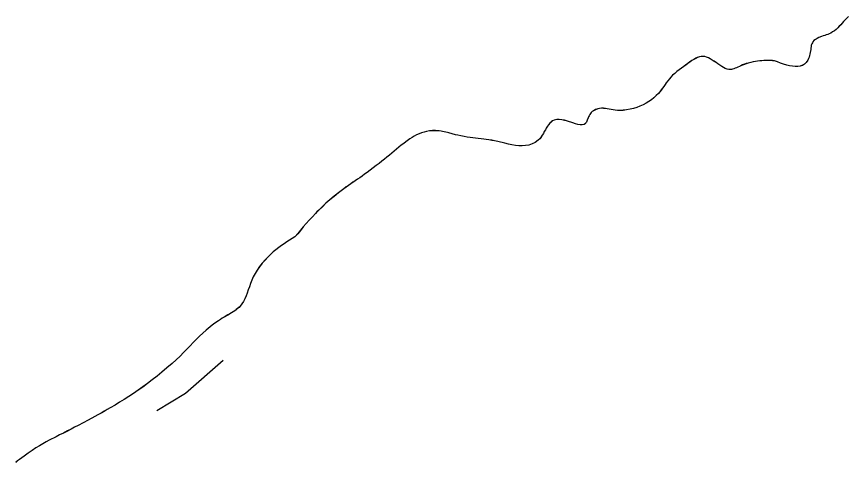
# Model space of a CAD drawing. Extents: x 2082433 to 2279600, y 546599 to 755198.
# Drawn here: x 2232174 to 2233713, y 576311 to 577134 of the extents above; entities that cross this region are included whole.
import ezdxf

# ---------------------------------------------------------------- set-up
doc = ezdxf.new("R2010")
doc.units = 0
for name, color, linetype in [('Exist Boundary Political CountyLine', 7, 'Continuous'), ('Exist Boundary Political Fire Districts', 7, 'Continuous'), ('Exist Hydrographic Creek Single Shore', 7, 'Continuous')]:
    doc.layers.add(name, color=color, linetype=linetype)

msp = doc.modelspace()

# ---------------------------------------------------------------- linework, layer by layer
at = {"layer": 'Exist Boundary Political CountyLine'}
for points in [[(2233712.9, 577134.6), (2233710.1, 577131.5), (2233707, 577128.5), (2233703.9, 577125.4), (2233701.4, 577122.3), (2233698.8, 577119.2), (2233695.9, 577116.3), (2233693.2, 577113.4), (2233690.2, 577110.7), (2233687.3, 577108.3), (2233683.8, 577106), (2233680.3, 577103.9), (2233677.7, 577102.7), (2233675, 577101.6), (2233671.9, 577100.6), (2233669.3, 577099.6), (2233666.2, 577098.6)], [(2233666.2, 577098.6), (2233663.5, 577097.6), (2233658, 577095.5), (2233655.5, 577094.2), (2233653.1, 577092.9), (2233651, 577091.5), (2233649, 577089.8), (2233647.5, 577087.9), (2233646.3, 577085.9), (2233645.3, 577083.8), (2233644.4, 577081.4), (2233644, 577078.9), (2233643.4, 577076.2), (2233643.2, 577073.6), (2233642.8, 577070.8), (2233642.2, 577067.9), (2233641.8, 577065.1), (2233641.2, 577062.2), (2233640.5, 577059.4), (2233639.3, 577056.7), (2233638.1, 577053.9), (2233635, 577049.7), (2233631.7, 577046.6), (2233628, 577044.3), (2233623.9, 577042.8), (2233619.4, 577042), (2233614.7, 577042), (2233609.6, 577042.5), (2233604.3, 577043.4), (2233598.9, 577044.8), (2233593.2, 577046.5), (2233587.4, 577048.4), (2233581.7, 577050.6), (2233576, 577052.8), (2233572.7, 577052.9), (2233569.8, 577053), (2233566.5, 577053.1), (2233559.8, 577053.1), (2233556.3, 577053), (2233552.8, 577052.8), (2233549.1, 577052.4), (2233545, 577051.9), (2233541.1, 577051.3), (2233536.8, 577050.6), (2233532.3, 577049.6), (2233527.6, 577048.4), (2233523.7, 577047.3), (2233520.6, 577046.1), (2233517.3, 577044.9), (2233514.2, 577043.6), (2233511.6, 577042.3), (2233508.7, 577041.1), (2233506.2, 577039.9), (2233503.8, 577038.9), (2233501.3, 577038), (2233498.6, 577037.3), (2233496.6, 577036.8), (2233494.3, 577036.6), (2233491.7, 577036.8), (2233488.6, 577037.4), (2233485.3, 577038.6), (2233481.8, 577040.2), (2233478.6, 577042.2), (2233475.1, 577044.4), (2233471.6, 577046.8), (2233468.1, 577049.3), (2233464.4, 577051.7), (2233460.9, 577054.1), (2233457.4, 577056.2), (2233454.2, 577058), (2233450.7, 577059.4), (2233447.6, 577060.4), (2233443.9, 577060.8), (2233440.8, 577060.6), (2233437.3, 577059.9), (2233434.1, 577058.8), (2233430.6, 577057.2), (2233427.1, 577055.3), (2233423.6, 577053), (2233419.9, 577050.4), (2233416.2, 577047.7), (2233412.5, 577044.9), (2233408.4, 577041.9), (2233404.5, 577038.9), (2233400.2, 577035.9), (2233395.7, 577032.7), (2233391.8, 577029.3), (2233387.9, 577025.9), (2233384.8, 577022.5), (2233381.8, 577019.1), (2233378.9, 577015.5), (2233376.2, 577012.1), (2233373.8, 577008.7), (2233371.5, 577005.3), (2233369.1, 577002), (2233366.8, 576998.7), (2233364.3, 576995.4), (2233361.5, 576992.3), (2233357.6, 576988.3), (2233353.3, 576984.4)], [(2233353.3, 576984.4), (2233348.8, 576980.7), (2233343.8, 576977.4), (2233338.7, 576974.3), (2233333.2, 576971.4), (2233327.4, 576968.8), (2233321.5, 576966.6), (2233315.5, 576964.6), (2233309.2, 576963.1), (2233302.8, 576961.9), (2233296.3, 576961.1), (2233289.5, 576960.7), (2233285.6, 576960.8), (2233281.5, 576961.2), (2233277.8, 576961.8), (2233274.3, 576962.5), (2233270.4, 576963.2), (2233266.9, 576963.9), (2233263.5, 576964.5), (2233260, 576964.8), (2233256.5, 576964.9), (2233252.8, 576964.6), (2233249.3, 576963.7), (2233245.4, 576962.3), (2233241.5, 576960.3), (2233239.3, 576958.8), (2233237.4, 576957.1), (2233236, 576955.3), (2233234.7, 576953.3), (2233233.5, 576951.3), (2233232.5, 576949.2), (2233231.5, 576947), (2233230, 576943.1), (2233229.2, 576941.2), (2233228.6, 576939.5), (2233227.6, 576938), (2233224.1, 576935), (2233220.8, 576934.2), (2233216.9, 576934.2), (2233212.8, 576935), (2233208.3, 576936.2), (2233203.2, 576937.8), (2233193.3, 576941.2), (2233188, 576942.6), (2233183.1, 576943.8), (2233177.9, 576944.3), (2233173.4, 576944.2), (2233168.9, 576943.1), (2233165.9, 576941.6), (2233163, 576939.6), (2233160.5, 576937.3), (2233158.3, 576934.5), (2233156.2, 576931.6), (2233154.2, 576928.4), (2233152.5, 576925.2), (2233150.5, 576921.8), (2233148.8, 576918.4), (2233146.8, 576915.1), (2233144.5, 576911.8), (2233142.1, 576908.8), (2233139, 576905.9), (2233133.7, 576901.9), (2233127.9, 576899.1), (2233122.2, 576897.1), (2233116, 576895.9), (2233109.7, 576895.4), (2233103.5, 576895.6), (2233097, 576896.3), (2233090.6, 576897.4), (2233084, 576898.7), (2233077.5, 576900.2), (2233064.8, 576903.4), (2233058.4, 576904.8), (2233053.3, 576905.7), (2233048.2, 576906.6), (2233043.2, 576907.3), (2233038.5, 576908), (2233023.5, 576909.7), (2233018.4, 576910.3), (2233013.3, 576911), (2233007.8, 576911.7), (2233002.2, 576912.7), (2232996.3, 576913.8), (2232990.3, 576915.1), (2232986.4, 576916), (2232980.1, 576917.7), (2232973.9, 576919.4), (2232971.3, 576920.1), (2232968.6, 576920.8), (2232965.5, 576921.5), (2232962.4, 576922.1), (2232959.6, 576922.5), (2232956.3, 576923), (2232953, 576923.3), (2232949.3, 576923.5), (2232943.6, 576923.5), (2232938.2, 576923.1), (2232932.9, 576922.2), (2232928, 576921), (2232923.3, 576919.5)], [(2232923.3, 576919.5), (2232918.8, 576917.7), (2232914.3, 576915.6), (2232909.9, 576913.3), (2232905.8, 576910.8), (2232901.7, 576908.2), (2232894.2, 576902.8), (2232890.5, 576899.9), (2232886, 576896.5), (2232881.4, 576892.9), (2232877.3, 576889.4), (2232872.8, 576885.8), (2232868.5, 576882.2), (2232864, 576878.6), (2232859.5, 576874.8), (2232854.8, 576871), (2232850.1, 576867.1), (2232844.9, 576863.1), (2232839.8, 576859), (2232834.1, 576854.7), (2232828.3, 576850.3), (2232823, 576846.4), (2232818.1, 576842.9), (2232813.6, 576839.7), (2232809.1, 576836.6), (2232804.8, 576833.7), (2232800.7, 576830.9), (2232796.6, 576828.1), (2232792.5, 576825.3), (2232788.3, 576822.4), (2232784, 576819.4), (2232779.5, 576816.1), (2232774.8, 576812.6), (2232769.7, 576808.7), (2232761.7, 576802.2), (2232753.9, 576795.8), (2232746.7, 576789.4), (2232740, 576783.1), (2232733.6, 576776.8), (2232729.9, 576773.2), (2232727.2, 576770.5), (2232721.5, 576764.2), (2232715.8, 576758), (2232710.2, 576751.8), (2232704.7, 576745.6), (2232699.6, 576739.4), (2232694.4, 576733.2), (2232689.3, 576727.1), (2232684.2, 576724.1), (2232679.3, 576721), (2232674.3, 576717.9), (2232669.2, 576714.6), (2232664.3, 576711.2), (2232659.2, 576707.5), (2232654.2, 576703.6), (2232648.9, 576699.4), (2232644, 576694.8), (2232639.1, 576689.9), (2232633.9, 576684.5), (2232628.8, 576678.6), (2232623.7, 576672.2), (2232619.2, 576665.9), (2232615.5, 576659.6), (2232612.2, 576653.3), (2232609.5, 576647.1), (2232607.1, 576641), (2232605, 576635), (2232603, 576629.2), (2232600.9, 576623.6), (2232599.1, 576618.1), (2232596.8, 576613), (2232594.2, 576608.2), (2232591.3, 576603.6), (2232588, 576599.4), (2232585.8, 576597.1), (2232583.3, 576594.9), (2232580.4, 576592.8), (2232577.8, 576590.8), (2232574.7, 576588.8), (2232571.8, 576586.8), (2232565.3, 576582.9), (2232558.3, 576578.9), (2232554.8, 576576.8), (2232551.3, 576574.6), (2232547.8, 576572.3), (2232539.4, 576566.5), (2232532.2, 576560.8), (2232525.3, 576555.1), (2232518.7, 576549.5), (2232512.8, 576543.7), (2232506.8, 576537.9), (2232501.1, 576532), (2232495.3, 576526), (2232489.2, 576519.9), (2232483.2, 576513.6), (2232476.7, 576507.1), (2232469.7, 576500.4), (2232461.9, 576493.4), (2232452.5, 576485.1), (2232443.2, 576477.3)], [(2232443.2, 576477.3), (2232434.2, 576469.9), (2232425.2, 576462.9), (2232416.6, 576456.3), (2232407.8, 576449.9), (2232399.2, 576443.8), (2232390.8, 576438), (2232381.9, 576432.4), (2232373.5, 576427), (2232364.9, 576421.7), (2232356.5, 576416.6), (2232347.7, 576411.5), (2232342, 576408.2), (2232336.4, 576404.9), (2232330.7, 576401.8), (2232324.9, 576398.5), (2232319, 576395.3), (2232307.1, 576388.8), (2232288.2, 576378.9), (2232281.7, 576375.5), (2232275.3, 576372.1), (2232268.5, 576368.6), (2232261, 576364.8), (2232254, 576361.3), (2232247.4, 576357.9), (2232234.9, 576351.6), (2232229, 576348.3), (2232223, 576344.9), (2232216.7, 576341.3), (2232210.3, 576337.2), (2232203.5, 576332.8), (2232196, 576327.7), (2232188.2, 576322.1), (2232179.5, 576315.8), (2232176.1, 576313.2), (2232173, 576310.7)]]:
    msp.add_lwpolyline(points, dxfattribs=at)
at = {"layer": 'Exist Boundary Political Fire Districts'}
for points in [[(2233712.9, 577134.6), (2233710.1, 577131.6), (2233707, 577128.6), (2233703.9, 577125.4), (2233701.4, 577122.4), (2233698.8, 577119.3), (2233695.9, 577116.4), (2233693.2, 577113.5), (2233690.2, 577110.8), (2233687.3, 577108.3), (2233683.8, 577106.1), (2233680.3, 577104), (2233677.7, 577102.7), (2233675, 577101.6), (2233671.9, 577100.6), (2233669.3, 577099.6), (2233666.2, 577098.6), (2233663.5, 577097.6), (2233658, 577095.5), (2233655.5, 577094.2), (2233653.1, 577092.9), (2233651, 577091.5), (2233649, 577089.9), (2233647.5, 577088), (2233646.3, 577086), (2233645.3, 577083.8), (2233644.4, 577081.5), (2233644, 577079), (2233643.4, 577076.3), (2233643.2, 577073.6), (2233642.8, 577070.9), (2233642.2, 577068), (2233641.8, 577065.2), (2233641.2, 577062.3), (2233640.5, 577059.5), (2233639.3, 577056.7), (2233638.1, 577054), (2233635, 577049.8), (2233631.7, 577046.6), (2233628, 577044.4), (2233623.9, 577042.9), (2233619.4, 577042.1), (2233614.7, 577042), (2233609.6, 577042.5), (2233604.3, 577043.5), (2233598.9, 577044.9), (2233593.2, 577046.6), (2233587.4, 577048.5), (2233581.7, 577050.6), (2233576, 577052.8), (2233572.7, 577053), (2233569.8, 577053.1), (2233566.5, 577053.2), (2233559.8, 577053.2), (2233556.3, 577053.1), (2233552.8, 577052.8), (2233549.1, 577052.5), (2233545, 577052), (2233541.1, 577051.4), (2233536.8, 577050.6), (2233532.3, 577049.6), (2233527.6, 577048.4), (2233523.7, 577047.4), (2233520.6, 577046.2), (2233517.3, 577045), (2233514.2, 577043.7)], [(2233514.2, 577043.7), (2233511.6, 577042.4), (2233508.7, 577041.1), (2233506.2, 577040), (2233503.8, 577038.9), (2233501.3, 577038), (2233498.6, 577037.4), (2233496.6, 577036.9), (2233494.3, 577036.7), (2233491.7, 577036.8), (2233488.6, 577037.5), (2233485.3, 577038.7), (2233481.8, 577040.3), (2233478.6, 577042.3), (2233475.1, 577044.5), (2233471.6, 577046.9), (2233468.1, 577049.4), (2233464.4, 577051.8), (2233460.9, 577054.1), (2233457.4, 577056.2), (2233454.2, 577058.1), (2233450.7, 577059.5), (2233447.6, 577060.4), (2233443.9, 577060.9), (2233440.8, 577060.7), (2233437.3, 577060), (2233434.1, 577058.8), (2233430.6, 577057.3), (2233427.1, 577055.3), (2233423.6, 577053.1), (2233419.9, 577050.5), (2233416.2, 577047.8), (2233412.5, 577045), (2233408.4, 577042), (2233404.5, 577039), (2233400.2, 577036), (2233395.7, 577032.8), (2233391.8, 577029.4), (2233387.9, 577026), (2233384.8, 577022.6), (2233381.8, 577019.1), (2233378.9, 577015.6), (2233376.2, 577012.2), (2233373.8, 577008.8), (2233371.5, 577005.4), (2233369.1, 577002), (2233366.8, 576998.8), (2233364.3, 576995.5), (2233361.5, 576992.4), (2233357.6, 576988.3), (2233353.3, 576984.4), (2233348.8, 576980.8), (2233343.8, 576977.4), (2233338.7, 576974.3), (2233333.2, 576971.5), (2233327.4, 576968.9), (2233321.5, 576966.6), (2233315.5, 576964.7), (2233309.2, 576963.2), (2233302.8, 576962), (2233296.3, 576961.2), (2233289.5, 576960.8), (2233285.6, 576960.9), (2233281.5, 576961.3), (2233277.8, 576961.8), (2233274.3, 576962.6), (2233270.4, 576963.3), (2233266.9, 576964), (2233263.5, 576964.6), (2233260, 576964.9), (2233256.5, 576964.9), (2233252.8, 576964.6), (2233249.3, 576963.8), (2233245.4, 576962.4), (2233241.5, 576960.4), (2233239.3, 576958.9), (2233237.4, 576957.2), (2233236, 576955.3), (2233234.7, 576953.4), (2233233.5, 576951.3), (2233232.5, 576949.3), (2233231.5, 576947.1), (2233230, 576943.1), (2233229.2, 576941.3), (2233228.6, 576939.6), (2233227.6, 576938.1), (2233226.5, 576936.8), (2233224.1, 576935.1), (2233220.8, 576934.2), (2233216.9, 576934.3), (2233212.8, 576935.1), (2233208.3, 576936.3), (2233203.2, 576937.9), (2233193.3, 576941.3), (2233188, 576942.7), (2233183.1, 576943.8), (2233177.9, 576944.4), (2233173.4, 576944.2), (2233168.9, 576943.2), (2233165.9, 576941.7)], [(2233165.9, 576941.7), (2233163, 576939.7), (2233160.5, 576937.3), (2233158.3, 576934.6), (2233156.2, 576931.7), (2233154.2, 576928.5), (2233152.5, 576925.3), (2233150.5, 576921.9), (2233148.8, 576918.4), (2233146.8, 576915.1), (2233144.5, 576911.9), (2233142.1, 576908.8), (2233139, 576906), (2233133.7, 576902), (2233127.9, 576899.1), (2233122.2, 576897.1), (2233116, 576895.9), (2233109.7, 576895.5), (2233103.5, 576895.7), (2233097, 576896.4), (2233090.6, 576897.4), (2233084, 576898.8), (2233077.5, 576900.2), (2233064.8, 576903.4), (2233058.4, 576904.8), (2233053.3, 576905.8), (2233048.2, 576906.7), (2233043.2, 576907.4), (2233038.5, 576908), (2233023.5, 576909.7), (2233018.4, 576910.4), (2233013.3, 576911), (2233007.8, 576911.8), (2233002.2, 576912.8), (2232996.3, 576913.9), (2232990.3, 576915.2), (2232986.4, 576916.1), (2232980.1, 576917.8), (2232973.9, 576919.4), (2232971.3, 576920.2), (2232968.6, 576920.9), (2232965.5, 576921.6), (2232962.4, 576922.1), (2232959.6, 576922.6), (2232956.3, 576923.1), (2232953, 576923.4), (2232949.3, 576923.6), (2232943.6, 576923.6), (2232938.2, 576923.1), (2232932.9, 576922.3), (2232928, 576921.1), (2232923.3, 576919.6), (2232918.8, 576917.7), (2232914.3, 576915.7), (2232909.9, 576913.4), (2232905.8, 576910.9), (2232901.7, 576908.3), (2232894.2, 576902.8), (2232890.5, 576900), (2232886, 576896.5), (2232881.4, 576892.9), (2232877.3, 576889.4), (2232872.8, 576885.9), (2232868.5, 576882.3), (2232864, 576878.6), (2232859.5, 576874.9), (2232854.8, 576871.1), (2232850.1, 576867.2), (2232844.9, 576863.2), (2232839.8, 576859.1), (2232834.1, 576854.8), (2232828.3, 576850.4), (2232823, 576846.5), (2232818.1, 576843), (2232813.6, 576839.8), (2232809.1, 576836.7), (2232804.8, 576833.8), (2232800.7, 576830.9), (2232796.6, 576828.2), (2232792.5, 576825.4), (2232788.3, 576822.5), (2232784, 576819.5), (2232779.5, 576816.2), (2232774.8, 576812.6), (2232769.7, 576808.7), (2232761.7, 576802.3), (2232753.9, 576795.9), (2232746.7, 576789.5), (2232740, 576783.2), (2232733.6, 576776.9), (2232729.9, 576773.3), (2232727.2, 576770.6), (2232721.5, 576764.3), (2232715.8, 576758.1), (2232710.2, 576751.9), (2232704.7, 576745.7), (2232699.6, 576739.5), (2232694.4, 576733.3), (2232689.3, 576727.1), (2232684.2, 576724.1)], [(2232684.2, 576724.1), (2232679.3, 576721.1), (2232674.3, 576718), (2232669.2, 576714.7), (2232664.3, 576711.2), (2232659.2, 576707.5), (2232654.2, 576703.6), (2232648.9, 576699.4), (2232644, 576694.9), (2232639.1, 576689.9), (2232633.9, 576684.6), (2232628.8, 576678.7), (2232623.7, 576672.3), (2232619.2, 576666), (2232615.5, 576659.7), (2232612.2, 576653.4), (2232609.5, 576647.2), (2232607.1, 576641.1), (2232605, 576635.1), (2232603, 576629.3), (2232600.9, 576623.6), (2232599.1, 576618.2), (2232596.8, 576613.1), (2232594.2, 576608.2), (2232591.3, 576603.7), (2232588, 576599.5), (2232585.8, 576597.2), (2232583.3, 576595), (2232580.4, 576592.9), (2232577.8, 576590.8), (2232574.7, 576588.9), (2232571.8, 576586.9), (2232565.3, 576583), (2232558.3, 576579), (2232554.8, 576576.9), (2232551.3, 576574.6), (2232547.8, 576572.3), (2232539.4, 576566.6), (2232532.2, 576560.9), (2232525.3, 576555.2), (2232518.7, 576549.5), (2232512.8, 576543.8), (2232506.8, 576537.9), (2232501.1, 576532.1), (2232495.3, 576526.1), (2232489.2, 576519.9), (2232483.2, 576513.6), (2232476.7, 576507.1), (2232469.7, 576500.4), (2232461.9, 576493.5), (2232452.5, 576485.2), (2232443.2, 576477.4), (2232434.2, 576469.9), (2232425.2, 576462.9), (2232416.6, 576456.3), (2232407.8, 576450), (2232399.2, 576443.9), (2232390.8, 576438.1), (2232381.9, 576432.4), (2232373.5, 576427), (2232364.9, 576421.8), (2232356.5, 576416.6), (2232347.7, 576411.5), (2232342, 576408.3), (2232336.4, 576405), (2232330.7, 576401.8), (2232324.9, 576398.6), (2232319, 576395.4), (2232307.1, 576388.9), (2232288.2, 576379), (2232281.7, 576375.6), (2232275.3, 576372.1), (2232268.5, 576368.7), (2232261, 576364.9), (2232254, 576361.3), (2232247.4, 576358), (2232234.9, 576351.6), (2232229, 576348.4), (2232223, 576344.9), (2232216.7, 576341.3), (2232210.3, 576337.2), (2232203.5, 576332.8), (2232196, 576327.8), (2232188.2, 576322.2), (2232179.5, 576315.9), (2232176.1, 576313.2), (2232173, 576310.8)]]:
    msp.add_lwpolyline(points, dxfattribs=at)
at = {"layer": 'Exist Hydrographic Creek Single Shore'}
msp.add_lwpolyline([(2232434.1, 576406.4), (2232486.8, 576438.8), (2232556.4, 576499.6)], dxfattribs=at)

doc.saveas('drawing.dxf')
